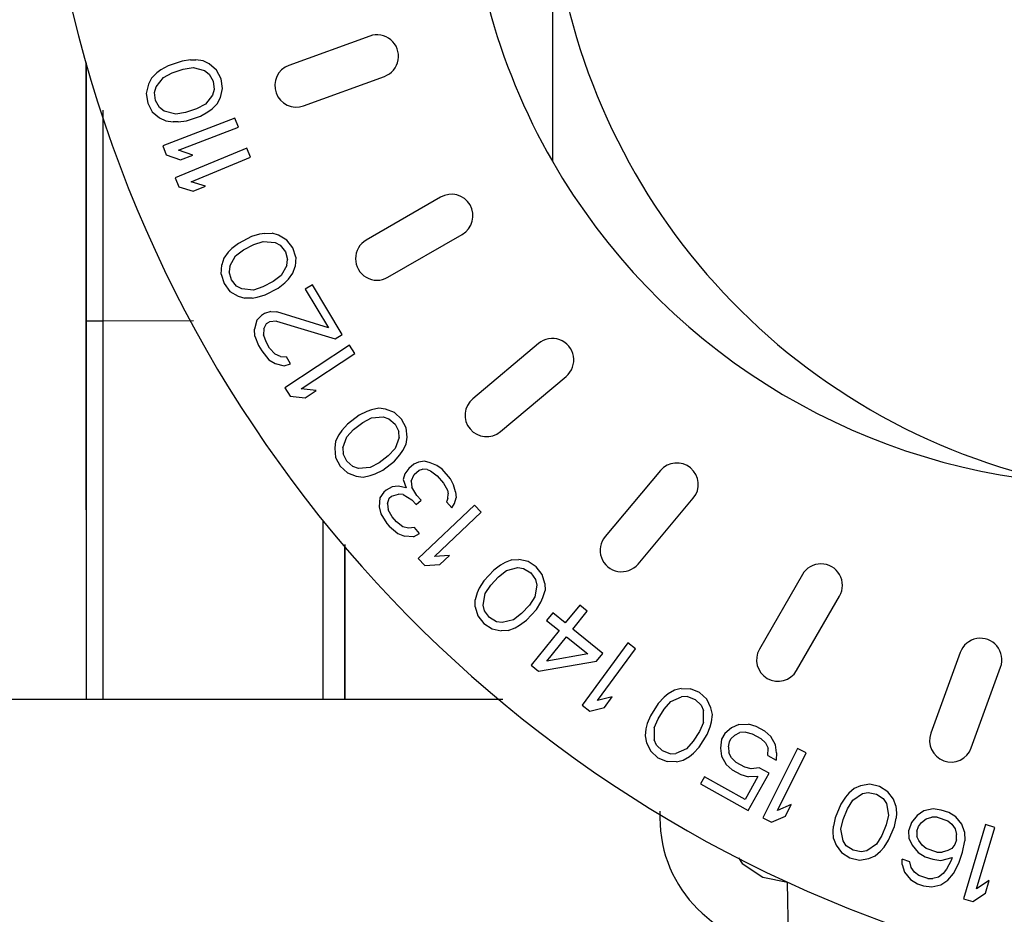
# Paper-space layout 'Sheet' of a CAD drawing. Header units: inches. Extents: x 0.2 to 10.8, y 0.2 to 8.3.
# Tile 373 of 545: x 9.5883 to 9.68, y 2.2803 to 2.3636. Entities that reach past the tile are written whole.
import ezdxf

# ---------------------------------------------------------------- set-up
doc = ezdxf.new("R2010")
doc.units = ezdxf.units.IN
doc.header["$MEASUREMENT"] = 0
doc.layers.get('0').update_dxf_attribs({"lineweight": 5})
doc.layers.add('02___PRT_ALL_AXES', color=7, linetype='Continuous')
doc.styles.add('My Text', font='tahoma.ttf')
doc.dimstyles.new('My Dimension - mm [in] (ANSI)$0', dxfattribs={"dimtxt": 0.12, "dimasz": 0.09842519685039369, "dimexe": 0.125, "dimexo": 0.06299999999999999, "dimgap": 0.03149606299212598, "dimtad": 0, "dimlfac": 250, "dimzin": 4, "dimdsep": 46, "dimtxsty": 'My Text', "dimblk": 'Filled-1', "dimcen": 0.09, "dimclrd": 1, "dimclre": 1, "dimclrt": 1, "dimadec": 1, "dimazin": 1, "dimtfac": 1, "dimtofl": 0, "dimtmove": 0, "dimatfit": 3, "dimfxl": 1, "dimtolj": 1, "dimtzin": 4, "dimlwd": -1, "dimlwe": -1, "dimarcsym": 0})

# ---------------------------------------------------------------- blocks, each defined once
blk = doc.blocks.new('*D12')
at = {"color": 1, "true_color": 0xff0000}
for p, q in [((9.686943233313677, 3.704310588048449), (8.70559147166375, 3.704310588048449)), ((8.83059147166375, 3.605885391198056), (8.83059147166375, 3.470499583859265)), ((8.83059147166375, 1.606466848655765), (8.83059147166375, 1.741852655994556)), ((9.426522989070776, 1.508041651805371), (8.70559147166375, 1.508041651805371))]:
    blk.add_line(p, q, dxfattribs=at)
at = {"layer": 'Defpoints', "color": 0}
for p in [(9.749943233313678, 3.704310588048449), (8.83059147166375, 1.508041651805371), (9.489522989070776, 1.508041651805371)]:
    blk.add_point(p, dxfattribs=at)
at = {"color": 1, "true_color": 0xff0000, "insert": (8.83059147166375, 2.606176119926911), "char_height": 0.12, "attachment_point": 5, "rotation": 90, "style": 'My Text'}
blk.add_mtext('\\A1;549.07 mm [21.617 in]', dxfattribs=at)
blk = doc.blocks.new('Filled-1')

psp = doc.layouts.new('Sheet')

# ---------------------------------------------------------------- linework, layer by layer
at = {"color": 0, "linetype": 'ByBlock', "lineweight": -3}
for p, q in [((9.637943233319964, 2.373916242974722), (9.637943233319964, 2.350377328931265)), ((9.620928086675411, 2.362040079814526), (9.613410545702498, 2.359303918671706)), ((9.594527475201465, 2.359539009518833), (9.594537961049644, 2.300310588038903)), ((9.603479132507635, 2.359710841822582), (9.602171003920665, 2.359275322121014)), ((9.604253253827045, 2.359810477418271), (9.603479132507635, 2.359710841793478)), ((9.604253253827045, 2.359810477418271), (9.604736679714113, 2.359813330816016)), ((9.60541283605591, 2.359722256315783), (9.604736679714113, 2.359813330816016)), ((9.60599102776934, 2.359440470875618), (9.60541283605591, 2.359722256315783)), ((9.594544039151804, 2.335522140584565), (9.594537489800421, 2.359506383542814)), ((9.60149164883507, 2.35889104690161), (9.60110298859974, 2.358603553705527)), ((9.602171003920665, 2.359275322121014), (9.60149164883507, 2.35889104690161)), ((9.60172856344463, 2.358179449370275), (9.602553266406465, 2.358612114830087)), ((9.602553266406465, 2.358612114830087), (9.603570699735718, 2.35895085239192)), ((9.603570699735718, 2.35895085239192), (9.6044901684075, 2.359098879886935)), ((9.6044901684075, 2.359098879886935), (9.605551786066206, 2.358819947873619)), ((9.605551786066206, 2.358819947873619), (9.605984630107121, 2.358489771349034)), ((9.606663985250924, 2.358874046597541), (9.60599102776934, 2.359440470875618)), ((9.607093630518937, 2.358068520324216), (9.606663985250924, 2.358874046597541)), ((9.600616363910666, 2.358125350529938), (9.600322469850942, 2.357553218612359)), ((9.60110298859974, 2.358603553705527), (9.600616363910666, 2.358125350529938)), ((9.601046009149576, 2.357319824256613), (9.60172856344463, 2.358179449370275)), ((9.605984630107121, 2.358489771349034), (9.606366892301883, 2.357826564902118)), ((9.606366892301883, 2.357826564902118), (9.606458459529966, 2.357066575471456)), ((9.607232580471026, 2.357166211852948), (9.607093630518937, 2.358068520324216)), ((9.61477862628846, 2.355545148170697), (9.62229616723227, 2.358281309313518)), ((9.600322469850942, 2.357553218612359), (9.600123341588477, 2.356696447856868)), ((9.60089746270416, 2.356796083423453), (9.601046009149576, 2.357319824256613)), ((9.600989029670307, 2.356036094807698), (9.60089746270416, 2.356796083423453)), ((9.606458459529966, 2.357066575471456), (9.606309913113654, 2.356542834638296)), ((9.607033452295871, 2.356309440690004), (9.607232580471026, 2.357166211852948)), ((9.600123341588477, 2.356696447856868), (9.600262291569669, 2.355794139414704)), ((9.601371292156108, 2.355372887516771), (9.600989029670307, 2.356036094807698)), ((9.606309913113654, 2.356542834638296), (9.605627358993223, 2.355683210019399)), ((9.606739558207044, 2.355737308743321), (9.607033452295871, 2.356309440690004)), ((9.596090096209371, 2.355149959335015), (9.59608610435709, 2.300310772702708)), ((9.600262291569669, 2.355794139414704), (9.600691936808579, 2.354988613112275)), ((9.600691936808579, 2.354988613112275), (9.601364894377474, 2.354422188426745)), ((9.601804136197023, 2.355042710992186), (9.601371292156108, 2.355372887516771)), ((9.602865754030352, 2.354763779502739), (9.601804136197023, 2.355042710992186)), ((9.60480265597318, 2.355250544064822), (9.603785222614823, 2.354911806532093)), ((9.605627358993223, 2.355683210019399), (9.60480265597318, 2.355250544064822)), ((9.60518491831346, 2.354587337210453), (9.605864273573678, 2.354971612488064)), ((9.605864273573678, 2.354971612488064), (9.606252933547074, 2.355259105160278)), ((9.606252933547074, 2.355259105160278), (9.606739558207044, 2.355737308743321)), ((9.601364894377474, 2.354422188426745), (9.6019430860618, 2.354140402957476)), ((9.608388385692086, 2.354389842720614), (9.601664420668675, 2.351815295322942)), ((9.6019430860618, 2.354140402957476), (9.6026192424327, 2.354049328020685)), ((9.603102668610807, 2.354052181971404), (9.6026192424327, 2.354049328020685)), ((9.603785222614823, 2.354911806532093), (9.602865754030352, 2.354763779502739)), ((9.603102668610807, 2.354052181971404), (9.60387678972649, 2.354151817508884)), ((9.60387678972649, 2.354151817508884), (9.60518491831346, 2.354587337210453)), ((9.608710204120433, 2.353549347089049), (9.608388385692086, 2.354389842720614)), ((9.603130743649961, 2.351413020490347), (9.608710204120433, 2.353549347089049)), ((9.601664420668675, 2.351815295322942), (9.601986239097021, 2.350974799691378)), ((9.609476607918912, 2.351594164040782), (9.602826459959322, 2.348834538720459)), ((9.604454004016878, 2.350955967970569), (9.603130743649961, 2.351413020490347)), ((9.609821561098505, 2.350762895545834), (9.609476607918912, 2.351594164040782)), ((9.601986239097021, 2.350974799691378), (9.603309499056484, 2.350517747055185)), ((9.603309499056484, 2.350517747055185), (9.604454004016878, 2.350955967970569)), ((9.604303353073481, 2.348472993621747), (9.609821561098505, 2.350762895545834)), ((9.602826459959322, 2.348834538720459), (9.603171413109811, 2.348003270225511)), ((9.603171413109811, 2.348003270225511), (9.604506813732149, 2.347583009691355)), ((9.60563875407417, 2.348052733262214), (9.604303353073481, 2.348472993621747)), ((9.604506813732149, 2.347583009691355), (9.60563875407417, 2.348052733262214)), ((9.627536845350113, 2.347042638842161), (9.6206086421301, 2.343042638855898)), ((9.609931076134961, 2.343372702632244), (9.60870772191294, 2.342736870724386)), ((9.610679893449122, 2.343592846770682), (9.609931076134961, 2.343372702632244)), ((9.611156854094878, 2.343671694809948), (9.610679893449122, 2.343592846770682)), ((9.611156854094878, 2.343671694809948), (9.611838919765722, 2.343688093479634)), ((9.612454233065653, 2.343500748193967), (9.611838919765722, 2.343688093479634)), ((9.613207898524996, 2.343047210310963), (9.612454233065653, 2.343500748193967)), ((9.613758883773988, 2.342319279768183), (9.613207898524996, 2.343047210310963)), ((9.622608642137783, 2.339578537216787), (9.629536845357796, 2.343578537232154)), ((9.608097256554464, 2.342250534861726), (9.607758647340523, 2.341905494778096)), ((9.60870772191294, 2.342736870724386), (9.608097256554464, 2.342250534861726)), ((9.608443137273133, 2.341585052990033), (9.609189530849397, 2.342142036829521)), ((9.609189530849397, 2.342142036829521), (9.610141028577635, 2.342636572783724)), ((9.610141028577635, 2.342636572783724), (9.611025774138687, 2.34292736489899)), ((9.611025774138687, 2.34292736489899), (9.612118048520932, 2.342818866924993)), ((9.612118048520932, 2.342818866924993), (9.612597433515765, 2.342560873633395)), ((9.612597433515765, 2.342560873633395), (9.613079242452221, 2.341966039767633)), ((9.614038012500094, 2.341450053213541), (9.613758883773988, 2.342319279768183)), ((9.607353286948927, 2.341356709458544), (9.607153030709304, 2.3407454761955)), ((9.607758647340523, 2.341905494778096), (9.607353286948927, 2.341356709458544)), ((9.607904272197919, 2.34062877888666), (9.608443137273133, 2.341585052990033)), ((9.613079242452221, 2.341966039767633), (9.613289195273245, 2.34122990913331)), ((9.613224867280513, 2.340689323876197), (9.613289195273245, 2.34122990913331)), ((9.614038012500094, 2.341450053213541), (9.613976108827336, 2.340572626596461)), ((9.607091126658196, 2.339868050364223), (9.607153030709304, 2.3407454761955)), ((9.607904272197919, 2.34062877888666), (9.607839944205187, 2.340088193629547)), ((9.613224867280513, 2.340689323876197), (9.612686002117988, 2.339733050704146)), ((9.613775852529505, 2.339961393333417), (9.613976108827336, 2.340572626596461)), ((9.607091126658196, 2.339868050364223), (9.607370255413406, 2.338998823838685)), ((9.608049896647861, 2.339352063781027), (9.607839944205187, 2.340088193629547)), ((9.612686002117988, 2.339733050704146), (9.611939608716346, 2.339176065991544)), ((9.613031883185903, 2.339067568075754), (9.613370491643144, 2.339412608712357)), ((9.613370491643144, 2.339412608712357), (9.613775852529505, 2.339961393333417)), ((9.607370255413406, 2.338998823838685), (9.607921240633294, 2.338270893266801)), ((9.608531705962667, 2.338757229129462), (9.608049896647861, 2.339352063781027)), ((9.6090110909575, 2.338499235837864), (9.608531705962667, 2.338757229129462)), ((9.61010336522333, 2.33839073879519), (9.6090110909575, 2.338499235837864)), ((9.610988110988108, 2.338681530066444), (9.61010336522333, 2.33839073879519)), ((9.611939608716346, 2.339176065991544), (9.610988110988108, 2.338681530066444)), ((9.611198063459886, 2.337945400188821), (9.612421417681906, 2.338581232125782)), ((9.612421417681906, 2.338581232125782), (9.613031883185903, 2.339067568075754)), ((9.615590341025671, 2.3388748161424), (9.614933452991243, 2.338480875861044)), ((9.614933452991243, 2.338480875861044), (9.6170935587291, 2.334878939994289)), ((9.61836761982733, 2.334243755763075), (9.615590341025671, 2.3388748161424)), ((9.607921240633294, 2.338270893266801), (9.608674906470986, 2.337817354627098)), ((9.608674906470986, 2.337817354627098), (9.60929021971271, 2.337630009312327)), ((9.609972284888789, 2.337646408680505), (9.60929021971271, 2.337630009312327)), ((9.609972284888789, 2.337646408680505), (9.610449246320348, 2.337725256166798)), ((9.610449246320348, 2.337725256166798), (9.611198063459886, 2.337945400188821)), ((9.610860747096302, 2.336038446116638), (9.61041238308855, 2.335594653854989)), ((9.611123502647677, 2.336196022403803), (9.610860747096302, 2.336038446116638)), ((9.611726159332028, 2.336382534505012), (9.611123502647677, 2.336196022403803)), ((9.611726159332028, 2.336382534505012), (9.61227458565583, 2.336361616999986)), ((9.6170935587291, 2.334878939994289), (9.61227458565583, 2.336361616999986)), ((9.594543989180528, 2.335523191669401), (9.596089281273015, 2.335523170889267)), ((9.594554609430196, 2.300310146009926), (9.594543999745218, 2.335523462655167)), ((9.604530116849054, 2.335519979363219), (9.59608654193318, 2.335497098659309)), ((9.61041238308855, 2.335594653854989), (9.610195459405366, 2.334764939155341)), ((9.611083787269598, 2.334772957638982), (9.611323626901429, 2.335266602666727)), ((9.611323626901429, 2.335266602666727), (9.611586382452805, 2.335424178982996)), ((9.612266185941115, 2.335482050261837), (9.611586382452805, 2.335424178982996)), ((9.612266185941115, 2.335482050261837), (9.617710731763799, 2.333849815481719)), ((9.610241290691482, 2.334092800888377), (9.610195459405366, 2.334764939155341)), ((9.610241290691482, 2.334092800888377), (9.610572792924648, 2.333242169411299)), ((9.611083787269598, 2.334772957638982), (9.611052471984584, 2.334229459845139)), ((9.61130682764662, 2.333507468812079), (9.611052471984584, 2.334229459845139)), ((9.617710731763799, 2.333849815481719), (9.61836761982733, 2.334243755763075)), ((9.610572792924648, 2.333242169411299), (9.61088137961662, 2.332727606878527)), ((9.611615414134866, 2.332992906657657), (9.61130682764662, 2.333507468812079)), ((9.612132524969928, 2.332428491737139), (9.611615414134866, 2.332992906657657)), ((9.619041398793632, 2.333249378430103), (9.61303662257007, 2.329276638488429)), ((9.619537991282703, 2.332498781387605), (9.619041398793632, 2.333249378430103)), ((9.636649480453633, 2.333420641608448), (9.63052112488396, 2.328278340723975)), ((9.61088137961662, 2.332727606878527), (9.611552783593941, 2.331905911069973)), ((9.612626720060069, 2.332200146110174), (9.612132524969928, 2.332428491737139)), ((9.612626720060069, 2.332200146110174), (9.613175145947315, 2.332179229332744)), ((9.613560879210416, 2.331536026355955), (9.613175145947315, 2.332179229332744)), ((9.614555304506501, 2.329202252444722), (9.619537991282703, 2.332498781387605)), ((9.611552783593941, 2.331905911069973), (9.612124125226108, 2.331548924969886)), ((9.612124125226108, 2.331548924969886), (9.61295822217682, 2.331349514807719)), ((9.61295822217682, 2.331349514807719), (9.613560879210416, 2.331536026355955)), ((9.633092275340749, 2.325214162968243), (9.639220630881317, 2.330356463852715)), ((9.61303662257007, 2.329276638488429), (9.61353321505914, 2.328526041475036)), ((9.61353321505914, 2.328526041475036), (9.61492413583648, 2.328367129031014)), ((9.615946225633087, 2.329043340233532), (9.614555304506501, 2.329202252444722)), ((9.61492413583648, 2.328367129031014), (9.615946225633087, 2.329043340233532)), ((9.61994846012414, 2.326749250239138), (9.618854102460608, 2.325910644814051)), ((9.62064767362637, 2.327096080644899), (9.61994846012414, 2.326749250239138)), ((9.621103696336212, 2.327256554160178), (9.62064767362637, 2.327096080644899)), ((9.62177255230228, 2.327391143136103), (9.621103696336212, 2.327256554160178)), ((9.621103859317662, 2.326500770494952), (9.622198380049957, 2.32658359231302)), ((9.622411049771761, 2.327313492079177), (9.62177255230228, 2.327391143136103)), ((9.622198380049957, 2.32658359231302), (9.622715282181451, 2.326412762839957)), ((9.623232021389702, 2.326997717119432), (9.622411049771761, 2.327313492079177)), ((9.623901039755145, 2.32637652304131), (9.623232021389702, 2.326997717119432)), ((9.618854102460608, 2.325910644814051), (9.618337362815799, 2.325325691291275)), ((9.619431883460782, 2.325408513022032), (9.620283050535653, 2.326060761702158)), ((9.620283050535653, 2.326060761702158), (9.621103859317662, 2.326500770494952)), ((9.622715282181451, 2.326412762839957), (9.623293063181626, 2.325910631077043)), ((9.623293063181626, 2.325910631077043), (9.623627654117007, 2.325222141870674)), ((9.624326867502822, 2.325568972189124), (9.623901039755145, 2.32637652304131)), ((9.618063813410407, 2.324927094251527), (9.61775990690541, 2.32431625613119)), ((9.618337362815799, 2.325325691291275), (9.618063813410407, 2.324927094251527)), ((9.618428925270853, 2.323695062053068), (9.61879354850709, 2.324730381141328)), ((9.61879354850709, 2.324730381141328), (9.619431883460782, 2.325408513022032)), ((9.623658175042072, 2.324678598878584), (9.623627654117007, 2.325222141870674)), ((9.624418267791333, 2.32469412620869), (9.624326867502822, 2.325568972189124)), ((9.624327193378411, 2.324057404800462), (9.624418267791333, 2.32469412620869)), ((9.61775990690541, 2.32431625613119), (9.617668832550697, 2.323679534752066)), ((9.623658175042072, 2.324678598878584), (9.623293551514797, 2.323643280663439)), ((9.624023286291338, 2.323446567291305), (9.624327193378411, 2.324057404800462)), ((9.617668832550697, 2.323679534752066), (9.617760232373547, 2.322804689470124)), ((9.618428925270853, 2.323695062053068), (9.618459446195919, 2.323151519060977)), ((9.618794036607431, 2.322463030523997), (9.618459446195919, 2.323151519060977)), ((9.622655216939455, 2.322965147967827), (9.62180404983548, 2.322312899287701)), ((9.623293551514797, 2.323643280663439), (9.622655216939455, 2.322965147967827)), ((9.623232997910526, 2.322463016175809), (9.623749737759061, 2.323047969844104)), ((9.623749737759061, 2.323047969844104), (9.624023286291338, 2.323446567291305)), ((9.617760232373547, 2.322804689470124), (9.618186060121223, 2.321997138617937)), ((9.618186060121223, 2.321997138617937), (9.618855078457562, 2.32137594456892)), ((9.619371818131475, 2.321960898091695), (9.618794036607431, 2.322463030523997)), ((9.619888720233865, 2.321790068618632), (9.619371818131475, 2.321960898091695)), ((9.62180404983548, 2.322312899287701), (9.620983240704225, 2.321872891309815)), ((9.622138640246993, 2.321624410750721), (9.623232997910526, 2.322463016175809)), ((9.625030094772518, 2.322197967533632), (9.624567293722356, 2.321796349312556)), ((9.62547550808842, 2.322385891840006), (9.625030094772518, 2.322197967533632)), ((9.626019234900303, 2.322460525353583), (9.62547550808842, 2.322385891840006)), ((9.626545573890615, 2.322321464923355), (9.626019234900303, 2.322460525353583)), ((9.627170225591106, 2.322069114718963), (9.626545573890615, 2.322321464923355)), ((9.627679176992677, 2.321716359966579), (9.627170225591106, 2.322069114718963)), ((9.618855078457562, 2.32137594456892), (9.619676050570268, 2.321060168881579)), ((9.619676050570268, 2.321060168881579), (9.620314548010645, 2.320982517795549)), ((9.620983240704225, 2.321872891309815), (9.619888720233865, 2.321790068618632)), ((9.620314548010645, 2.320982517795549), (9.620983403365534, 2.321117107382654)), ((9.620983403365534, 2.321117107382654), (9.62143942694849, 2.32127758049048)), ((9.62143942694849, 2.32127758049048), (9.622138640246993, 2.321624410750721)), ((9.624202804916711, 2.321281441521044), (9.624052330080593, 2.320753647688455)), ((9.624567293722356, 2.321796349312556), (9.624202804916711, 2.321281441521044)), ((9.624792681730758, 2.320601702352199), (9.625058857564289, 2.321229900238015)), ((9.625058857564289, 2.321229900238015), (9.625521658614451, 2.321631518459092)), ((9.625521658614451, 2.321631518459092), (9.625851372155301, 2.321719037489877)), ((9.626279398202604, 2.321693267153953), (9.625851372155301, 2.321719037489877)), ((9.626279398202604, 2.321693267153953), (9.626591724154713, 2.321567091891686)), ((9.626591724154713, 2.321567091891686), (9.627198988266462, 2.321101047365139)), ((9.627198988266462, 2.321101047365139), (9.627788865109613, 2.320421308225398)), ((9.62846567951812, 2.320810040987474), (9.627679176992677, 2.321716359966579)), ((9.64798910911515, 2.321587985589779), (9.642846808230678, 2.315459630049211)), ((9.623572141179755, 2.320138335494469), (9.623028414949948, 2.320063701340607)), ((9.624312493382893, 2.319986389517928), (9.623572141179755, 2.320138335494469)), ((9.624052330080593, 2.320753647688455), (9.624312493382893, 2.319986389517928)), ((9.624792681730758, 2.320601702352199), (9.624856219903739, 2.320061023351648)), ((9.627788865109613, 2.320421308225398), (9.628164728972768, 2.319754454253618)), ((9.628743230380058, 2.320256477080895), (9.62846567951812, 2.320810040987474)), ((9.628905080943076, 2.319602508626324), (9.628743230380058, 2.320256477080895)), ((9.622235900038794, 2.319574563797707), (9.621871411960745, 2.319059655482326)), ((9.622467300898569, 2.319775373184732), (9.622235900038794, 2.319574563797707)), ((9.623028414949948, 2.320063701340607), (9.622467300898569, 2.319775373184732)), ((9.6227274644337, 2.319008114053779), (9.622958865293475, 2.319208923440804)), ((9.622958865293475, 2.319208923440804), (9.623618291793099, 2.319383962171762)), ((9.624046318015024, 2.319358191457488), (9.623618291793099, 2.319383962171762)), ((9.624046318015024, 2.319358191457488), (9.624867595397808, 2.318879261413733)), ((9.625330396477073, 2.319280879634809), (9.624856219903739, 2.320061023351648)), ((9.625723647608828, 2.318827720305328), (9.625330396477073, 2.319280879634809)), ((9.628164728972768, 2.319754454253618), (9.628245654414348, 2.319427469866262)), ((9.628210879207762, 2.319000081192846), (9.628245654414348, 2.319427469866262)), ((9.628905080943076, 2.319602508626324), (9.62896861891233, 2.319061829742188)), ((9.621871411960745, 2.319059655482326), (9.621801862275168, 2.318204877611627)), ((9.622576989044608, 2.318480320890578), (9.6227274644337, 2.319008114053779)), ((9.622576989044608, 2.318480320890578), (9.622640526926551, 2.317939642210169)), ((9.624867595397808, 2.318879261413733), (9.625260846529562, 2.318426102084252)), ((9.625260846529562, 2.318426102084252), (9.625723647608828, 2.318827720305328)), ((9.630678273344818, 2.31836171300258), (9.62545458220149, 2.313406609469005)), ((9.628210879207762, 2.319000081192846), (9.628077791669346, 2.318685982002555)), ((9.628077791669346, 2.318685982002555), (9.628569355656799, 2.318119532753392)), ((9.628569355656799, 2.318119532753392), (9.628818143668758, 2.318534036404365)), ((9.628818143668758, 2.318534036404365), (9.62896861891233, 2.319061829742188)), ((9.63129766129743, 2.31770875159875), (9.630678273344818, 2.31836171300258)), ((9.645910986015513, 2.312888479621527), (9.651053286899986, 2.319016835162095)), ((9.621801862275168, 2.318204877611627), (9.62196371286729, 2.317550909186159)), ((9.62196371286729, 2.317550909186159), (9.622536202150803, 2.316657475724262)), ((9.623016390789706, 2.31727278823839), (9.622640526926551, 2.317939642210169)), ((9.626963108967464, 2.313597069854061), (9.63129766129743, 2.31770875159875)), ((9.6165929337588, 2.300308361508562), (9.616600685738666, 2.316954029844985)), ((9.622536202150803, 2.316657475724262), (9.6227328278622, 2.316430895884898)), ((9.62340964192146, 2.316819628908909), (9.623016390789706, 2.31727278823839)), ((9.624016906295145, 2.316353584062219), (9.62340964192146, 2.316819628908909)), ((9.6227328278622, 2.316430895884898), (9.623536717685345, 2.315738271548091)), ((9.623536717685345, 2.315738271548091), (9.624161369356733, 2.315485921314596)), ((9.624543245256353, 2.316214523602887), (9.624016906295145, 2.316353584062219)), ((9.62508697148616, 2.316289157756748), (9.624543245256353, 2.316214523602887)), ((9.625017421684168, 2.315434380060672), (9.625578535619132, 2.315722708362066)), ((9.625578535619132, 2.315722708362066), (9.62508697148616, 2.316289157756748)), ((9.618610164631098, 2.314696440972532), (9.618607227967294, 2.300311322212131)), ((9.618623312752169, 2.300310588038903), (9.618624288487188, 2.314681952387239)), ((9.625017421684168, 2.315434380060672), (9.624161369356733, 2.315485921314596)), ((9.62545458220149, 2.313406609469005), (9.626073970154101, 2.312753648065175)), ((9.626073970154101, 2.312753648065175), (9.627471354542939, 2.31283868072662)), ((9.628360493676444, 2.313682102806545), (9.626963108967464, 2.313597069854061)), ((9.627471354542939, 2.31283868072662), (9.628360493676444, 2.313682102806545)), ((9.633108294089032, 2.312793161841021), (9.632478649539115, 2.31233192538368)), ((9.633530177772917, 2.313029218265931), (9.633108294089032, 2.312793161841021)), ((9.634166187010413, 2.313276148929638), (9.633530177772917, 2.313029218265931)), ((9.634166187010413, 2.313276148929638), (9.634808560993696, 2.313308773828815)), ((9.63567142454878, 2.313137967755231), (9.634808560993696, 2.313308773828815)), ((9.636436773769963, 2.312640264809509), (9.63567142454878, 2.313137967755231)), ((9.632478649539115, 2.31233192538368), (9.63154373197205, 2.31131861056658)), ((9.632925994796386, 2.31171075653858), (9.633659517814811, 2.31228458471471)), ((9.633659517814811, 2.31228458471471), (9.634723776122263, 2.312553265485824)), ((9.634723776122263, 2.312553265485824), (9.635262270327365, 2.312473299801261)), ((9.635262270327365, 2.312473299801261), (9.635917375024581, 2.312077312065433)), ((9.635917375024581, 2.312077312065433), (9.636364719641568, 2.311456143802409)), ((9.636994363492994, 2.311917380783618), (9.636436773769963, 2.312640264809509)), ((9.637233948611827, 2.311071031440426), (9.636994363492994, 2.311917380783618)), ((9.661211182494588, 2.311904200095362), (9.657211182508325, 2.304975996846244)), ((9.63154373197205, 2.31131861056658), (9.63113457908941, 2.310653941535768)), ((9.63219883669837, 2.310922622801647), (9.632925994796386, 2.31171075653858)), ((9.636364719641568, 2.311456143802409), (9.636487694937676, 2.310925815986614)), ((9.637233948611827, 2.311071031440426), (9.637253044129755, 2.310428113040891)), ((9.630933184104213, 2.310214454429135), (9.630738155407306, 2.309560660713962)), ((9.63113457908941, 2.310653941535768), (9.630933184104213, 2.310214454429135)), ((9.631503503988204, 2.309062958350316), (9.63168580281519, 2.310145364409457)), ((9.63168580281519, 2.310145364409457), (9.63219883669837, 2.310922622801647)), ((9.636487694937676, 2.310925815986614), (9.636305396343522, 2.309843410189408)), ((9.63705801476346, 2.309774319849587), (9.637253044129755, 2.310428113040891)), ((9.630757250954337, 2.308917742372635), (9.630738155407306, 2.309560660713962)), ((9.636305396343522, 2.309843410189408), (9.635792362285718, 2.309066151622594)), ((9.636447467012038, 2.308670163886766), (9.636856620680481, 2.30933483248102)), ((9.636856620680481, 2.30933483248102), (9.63705801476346, 2.309774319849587)), ((9.660675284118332, 2.302975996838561), (9.664675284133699, 2.309904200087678)), ((9.630757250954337, 2.308917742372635), (9.630996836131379, 2.308071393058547)), ((9.631626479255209, 2.308532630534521), (9.631503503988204, 2.309062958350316)), ((9.63207382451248, 2.307911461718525), (9.631626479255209, 2.308532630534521)), ((9.635065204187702, 2.308278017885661), (9.634331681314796, 2.307704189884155)), ((9.635792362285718, 2.309066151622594), (9.635065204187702, 2.308278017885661)), ((9.635512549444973, 2.307656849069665), (9.636447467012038, 2.308670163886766)), ((9.637972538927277, 2.308350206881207), (9.637393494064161, 2.307636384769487)), ((9.639137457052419, 2.307405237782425), (9.637972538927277, 2.308350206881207)), ((9.640488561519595, 2.309070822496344), (9.639137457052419, 2.307405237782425)), ((9.639836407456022, 2.306838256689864), (9.641187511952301, 2.308503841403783)), ((9.641187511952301, 2.308503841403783), (9.640488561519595, 2.309070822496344)), ((9.630996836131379, 2.308071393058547), (9.631554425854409, 2.307348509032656)), ((9.631554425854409, 2.307348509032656), (9.632319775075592, 2.306850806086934)), ((9.632728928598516, 2.307515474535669), (9.63207382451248, 2.307911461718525)), ((9.633267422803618, 2.30743550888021), (9.632728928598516, 2.307515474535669)), ((9.634331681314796, 2.307704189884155), (9.633267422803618, 2.30743550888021)), ((9.63488290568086, 2.307195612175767), (9.635512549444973, 2.307656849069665)), ((9.637393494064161, 2.307636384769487), (9.638558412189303, 2.306691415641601)), ((9.632319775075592, 2.306850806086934), (9.633182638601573, 2.306679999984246)), ((9.633825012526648, 2.306712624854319), (9.633182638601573, 2.306679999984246)), ((9.633825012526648, 2.306712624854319), (9.634461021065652, 2.306959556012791)), ((9.634461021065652, 2.306959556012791), (9.63488290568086, 2.307195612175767)), ((9.638558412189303, 2.306691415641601), (9.635952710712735, 2.303479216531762)), ((9.642632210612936, 2.304570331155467), (9.639836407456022, 2.306838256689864)), ((9.637423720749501, 2.3038639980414), (9.63925736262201, 2.306124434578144)), ((9.63925736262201, 2.306124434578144), (9.641237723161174, 2.30451798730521)), ((9.644963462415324, 2.305540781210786), (9.640695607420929, 2.299742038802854)), ((9.645688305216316, 2.305007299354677), (9.644963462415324, 2.305540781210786)), ((9.642053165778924, 2.303856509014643), (9.642632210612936, 2.304570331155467)), ((9.64214689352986, 2.300195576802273), (9.645688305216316, 2.305007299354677)), ((9.675913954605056, 2.304663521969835), (9.673177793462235, 2.297145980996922)), ((9.636651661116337, 2.302912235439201), (9.642053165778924, 2.303856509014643)), ((9.641237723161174, 2.30451798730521), (9.637423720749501, 2.3038639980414)), ((9.635952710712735, 2.303479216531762), (9.636651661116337, 2.302912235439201)), ((9.67693656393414, 2.295777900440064), (9.67967272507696, 2.303295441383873)), ((9.649293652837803, 2.301150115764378), (9.648711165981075, 2.300794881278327)), ((9.649920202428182, 2.301295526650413), (9.649293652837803, 2.301150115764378)), ((9.649920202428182, 2.301295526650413), (9.650799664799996, 2.301279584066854)), ((9.651640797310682, 2.300924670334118), (9.650799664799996, 2.301279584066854)), ((9.652317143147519, 2.300311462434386), (9.651640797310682, 2.300924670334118)), ((9.563833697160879, 2.300310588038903), (9.633319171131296, 2.300310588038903)), ((9.64350737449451, 2.300525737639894), (9.64214689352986, 2.300195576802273)), ((9.642780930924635, 2.299538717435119), (9.64350737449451, 2.300525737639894)), ((9.648337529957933, 2.30048811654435), (9.647799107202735, 2.299923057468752)), ((9.648711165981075, 2.300794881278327), (9.648337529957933, 2.30048811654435)), ((9.648348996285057, 2.299390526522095), (9.648969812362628, 2.300084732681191)), ((9.648969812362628, 2.300084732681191), (9.649969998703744, 2.30053690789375)), ((9.650514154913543, 2.300553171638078), (9.649969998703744, 2.30053690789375)), ((9.650514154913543, 2.300553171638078), (9.65122883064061, 2.300278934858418)), ((9.65122883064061, 2.300278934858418), (9.651778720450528, 2.299746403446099)), ((9.652702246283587, 2.29952063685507), (9.652317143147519, 2.300311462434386)), ((9.640695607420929, 2.299742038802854), (9.64142045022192, 2.29920855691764)), ((9.64142045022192, 2.29920855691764), (9.642780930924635, 2.299538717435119)), ((9.647799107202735, 2.299923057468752), (9.647057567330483, 2.298760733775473)), ((9.64777224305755, 2.298486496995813), (9.648348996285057, 2.299390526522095)), ((9.651778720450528, 2.299746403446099), (9.651993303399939, 2.299246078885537)), ((9.652004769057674, 2.298148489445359), (9.651993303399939, 2.299246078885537)), ((9.652834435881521, 2.298891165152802), (9.652702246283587, 2.29952063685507)), ((9.647057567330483, 2.298760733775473), (9.646772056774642, 2.29803432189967)), ((9.647404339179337, 2.297630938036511), (9.64777224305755, 2.298486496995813)), ((9.652004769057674, 2.298148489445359), (9.65163686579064, 2.297292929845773)), ((9.65263705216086, 2.297745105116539), (9.652757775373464, 2.29821322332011)), ((9.652757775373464, 2.29821322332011), (9.652834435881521, 2.298891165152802)), ((9.646651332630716, 2.297566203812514), (9.646574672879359, 2.296888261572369)), ((9.646772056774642, 2.29803432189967), (9.646651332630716, 2.297566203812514)), ((9.647404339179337, 2.297630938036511), (9.647415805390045, 2.296533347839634)), ((9.65163686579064, 2.297292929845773), (9.651060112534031, 2.296388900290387)), ((9.652351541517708, 2.297018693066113), (9.65263705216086, 2.297745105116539)), ((9.654616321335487, 2.297640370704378), (9.653982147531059, 2.297116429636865)), ((9.65530724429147, 2.297957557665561), (9.654616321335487, 2.297640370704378)), ((9.654917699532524, 2.296947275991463), (9.655403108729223, 2.297203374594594)), ((9.65530724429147, 2.297957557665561), (9.65618604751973, 2.297995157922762)), ((9.655945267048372, 2.297252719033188), (9.655403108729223, 2.297203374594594)), ((9.655945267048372, 2.297252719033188), (9.656544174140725, 2.297095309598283)), ((9.656916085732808, 2.297764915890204), (9.65618604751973, 2.297995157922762)), ((9.657702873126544, 2.297327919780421), (9.656916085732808, 2.297764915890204)), ((9.658284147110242, 2.296829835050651), (9.657702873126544, 2.297327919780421)), ((9.646574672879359, 2.296888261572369), (9.646706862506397, 2.296258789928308)), ((9.647630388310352, 2.296033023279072), (9.647415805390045, 2.296533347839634)), ((9.651060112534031, 2.296388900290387), (9.65043929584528, 2.295694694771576)), ((9.651610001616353, 2.29585636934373), (9.652351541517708, 2.297018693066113)), ((9.653684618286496, 2.296580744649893), (9.653574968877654, 2.295765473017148)), ((9.653982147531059, 2.297116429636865), (9.653684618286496, 2.296580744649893)), ((9.654322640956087, 2.295875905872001), (9.654414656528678, 2.296350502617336)), ((9.654414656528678, 2.296350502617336), (9.654563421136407, 2.296618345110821)), ((9.654563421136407, 2.296618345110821), (9.654917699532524, 2.296947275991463)), ((9.656544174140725, 2.297095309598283), (9.657330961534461, 2.296658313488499)), ((9.657330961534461, 2.296658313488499), (9.657781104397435, 2.296233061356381)), ((9.658716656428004, 2.296063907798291), (9.658284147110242, 2.296829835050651)), ((9.646706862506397, 2.296258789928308), (9.647091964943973, 2.295467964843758)), ((9.647091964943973, 2.295467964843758), (9.647768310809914, 2.294854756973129)), ((9.648180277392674, 2.295500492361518), (9.647630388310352, 2.296033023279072)), ((9.648894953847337, 2.295226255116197), (9.648180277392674, 2.295500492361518)), ((9.65043929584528, 2.295694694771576), (9.64943911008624, 2.295242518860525)), ((9.65107157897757, 2.29529131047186), (9.651610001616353, 2.29585636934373)), ((9.653574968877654, 2.295765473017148), (9.653670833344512, 2.295011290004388)), ((9.654322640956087, 2.295875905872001), (9.65436175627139, 2.295328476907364)), ((9.660750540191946, 2.295711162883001), (9.657536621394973, 2.28926828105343)), ((9.657781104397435, 2.296233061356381), (9.658025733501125, 2.295746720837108)), ((9.6579904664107, 2.295065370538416), (9.658025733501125, 2.295746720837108)), ((9.658812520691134, 2.295309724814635), (9.658716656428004, 2.296063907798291)), ((9.661555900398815, 2.295309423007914), (9.660750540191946, 2.295711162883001)), ((9.647768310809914, 2.294854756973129), (9.648609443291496, 2.294499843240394)), ((9.649488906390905, 2.294483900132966), (9.648609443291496, 2.294499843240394)), ((9.648894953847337, 2.295226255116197), (9.64943911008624, 2.295242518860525)), ((9.649488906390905, 2.294483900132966), (9.650115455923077, 2.294629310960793)), ((9.650115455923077, 2.294629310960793), (9.650697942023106, 2.294984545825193)), ((9.650697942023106, 2.294984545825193), (9.65107157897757, 2.29529131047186)), ((9.653670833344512, 2.295011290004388), (9.654103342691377, 2.294245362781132)), ((9.654606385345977, 2.29484213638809), (9.65436175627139, 2.295328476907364)), ((9.6550565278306, 2.294416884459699), (9.654606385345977, 2.29484213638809)), ((9.6579904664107, 2.295065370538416), (9.658777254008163, 2.294628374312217)), ((9.658812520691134, 2.295309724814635), (9.658777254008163, 2.294628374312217)), ((9.658889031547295, 2.289963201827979), (9.661555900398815, 2.295309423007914)), ((9.654103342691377, 2.294245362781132), (9.654684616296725, 2.293747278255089)), ((9.654684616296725, 2.293747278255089), (9.655471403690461, 2.293310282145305)), ((9.655843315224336, 2.293979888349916), (9.6550565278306, 2.294416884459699)), ((9.656442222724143, 2.293822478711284), (9.655843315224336, 2.293979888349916)), ((9.65718989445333, 2.293932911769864), (9.656442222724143, 2.293822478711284)), ((9.658107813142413, 2.293423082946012), (9.65718989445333, 2.293932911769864)), ((9.652087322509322, 2.293087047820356), (9.651715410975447, 2.292417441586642)), ((9.655890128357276, 2.290974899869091), (9.652087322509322, 2.293087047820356)), ((9.655471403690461, 2.293310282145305), (9.656201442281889, 2.293080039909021)), ((9.657080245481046, 2.293117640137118), (9.655890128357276, 2.290974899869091)), ((9.656173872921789, 2.289941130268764), (9.658107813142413, 2.293423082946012)), ((9.657080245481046, 2.293117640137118), (9.656201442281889, 2.293080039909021)), ((9.651715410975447, 2.292417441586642), (9.656173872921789, 2.289941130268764)), ((9.666044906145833, 2.292003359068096), (9.665532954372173, 2.291552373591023)), ((9.666636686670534, 2.292255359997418), (9.666044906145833, 2.292003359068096)), ((9.667505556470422, 2.292392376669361), (9.666636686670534, 2.292255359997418)), ((9.66839554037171, 2.29218891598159), (9.667505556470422, 2.292392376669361)), ((9.66916809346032, 2.291702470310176), (9.66839554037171, 2.29218891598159)), ((9.66968467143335, 2.29099053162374), (9.66916809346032, 2.291702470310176)), ((9.665218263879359, 2.291185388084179), (9.664786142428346, 2.290535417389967)), ((9.665532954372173, 2.291552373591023), (9.665218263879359, 2.291185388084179)), ((9.66542015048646, 2.290106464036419), (9.665910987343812, 2.290897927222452)), ((9.665910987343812, 2.290897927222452), (9.666817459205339, 2.291516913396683)), ((9.666817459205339, 2.291516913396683), (9.667350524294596, 2.291627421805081)), ((9.667350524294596, 2.291627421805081), (9.668101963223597, 2.291481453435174)), ((9.668101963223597, 2.291481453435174), (9.668735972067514, 2.29105249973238)), ((9.668735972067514, 2.29105249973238), (9.669034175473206, 2.290597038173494)), ((9.669924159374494, 2.290393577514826), (9.66968467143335, 2.29099053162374)), ((9.647943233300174, 2.289893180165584), (9.647943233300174, 2.289270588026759)), ((9.660173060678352, 2.29052104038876), (9.658889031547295, 2.289963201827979)), ((9.659626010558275, 2.289424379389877), (9.660173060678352, 2.29052104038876)), ((9.664786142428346, 2.290535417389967), (9.664257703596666, 2.28926198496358)), ((9.665009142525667, 2.289116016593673), (9.66542015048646, 2.290106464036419)), ((9.669034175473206, 2.290597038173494), (9.669236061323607, 2.28951811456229)), ((9.669924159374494, 2.290393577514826), (9.669966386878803, 2.289712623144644)), ((9.67252151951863, 2.289903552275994), (9.67189617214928, 2.289471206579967)), ((9.673380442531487, 2.290093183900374), (9.67252151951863, 2.289903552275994)), ((9.674139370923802, 2.289993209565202), (9.673380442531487, 2.290093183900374)), ((9.674848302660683, 2.289748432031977), (9.674139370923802, 2.289993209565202)), ((9.657536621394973, 2.28926828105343), (9.658341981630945, 2.288866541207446)), ((9.658341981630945, 2.288866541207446), (9.659626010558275, 2.289424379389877)), ((9.664257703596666, 2.28926198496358), (9.664102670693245, 2.288497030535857)), ((9.664795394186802, 2.288209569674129), (9.665009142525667, 2.289116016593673)), ((9.669236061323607, 2.28951811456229), (9.669022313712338, 2.288611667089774)), ((9.669773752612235, 2.288465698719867), (9.669928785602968, 2.289230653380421)), ((9.669966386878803, 2.289712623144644), (9.669928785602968, 2.289230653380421)), ((9.67189617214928, 2.289471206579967), (9.671362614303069, 2.288845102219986)), ((9.672313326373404, 2.288840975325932), (9.672746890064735, 2.289177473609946)), ((9.672746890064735, 2.289177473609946), (9.673272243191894, 2.289320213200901)), ((9.673747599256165, 2.289318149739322), (9.673272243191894, 2.289320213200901)), ((9.673747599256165, 2.289318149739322), (9.67474010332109, 2.288975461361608)), ((9.67474010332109, 2.288975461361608), (9.675115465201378, 2.288683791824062)), ((9.675507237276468, 2.28935885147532), (9.674848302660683, 2.289748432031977)), ((9.676066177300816, 2.288679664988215), (9.675507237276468, 2.28935885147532)), ((9.664065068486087, 2.288015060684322), (9.664102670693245, 2.288497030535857)), ((9.664997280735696, 2.287130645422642), (9.664795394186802, 2.288209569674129)), ((9.669022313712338, 2.288611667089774), (9.668611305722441, 2.287621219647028)), ((9.669245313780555, 2.28719226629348), (9.669773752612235, 2.288465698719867)), ((9.671362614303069, 2.288845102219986), (9.671112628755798, 2.288121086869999)), ((9.671146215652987, 2.287299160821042), (9.671112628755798, 2.288121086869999)), ((9.671871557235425, 2.288021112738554), (9.6720215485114, 2.288455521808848)), ((9.6720215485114, 2.288455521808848), (9.672313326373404, 2.288840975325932)), ((9.675115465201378, 2.288683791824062), (9.67544082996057, 2.288247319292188)), ((9.67544082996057, 2.288247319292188), (9.675574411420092, 2.287714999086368)), ((9.676291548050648, 2.287953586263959), (9.676066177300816, 2.288679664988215)), ((9.678272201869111, 2.288636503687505), (9.67622590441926, 2.281733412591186)), ((9.677437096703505, 2.282652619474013), (9.679135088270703, 2.28838071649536)), ((9.679135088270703, 2.28838071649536), (9.678272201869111, 2.288636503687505)), ((9.664107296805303, 2.287334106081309), (9.664065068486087, 2.288015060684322)), ((9.664107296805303, 2.287334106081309), (9.664346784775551, 2.286737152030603)), ((9.665295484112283, 2.286675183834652), (9.664997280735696, 2.287130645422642)), ((9.668611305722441, 2.287621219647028), (9.668120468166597, 2.286829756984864)), ((9.668813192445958, 2.286542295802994), (9.669245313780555, 2.28719226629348)), ((9.671146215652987, 2.287299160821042), (9.671421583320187, 2.286717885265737)), ((9.671871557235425, 2.288021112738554), (9.67186335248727, 2.287537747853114)), ((9.672046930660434, 2.287150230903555), (9.67186335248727, 2.287537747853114)), ((9.672372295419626, 2.286713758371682), (9.672046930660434, 2.287150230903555)), ((9.675566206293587, 2.287231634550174), (9.675416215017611, 2.286797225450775)), ((9.675566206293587, 2.287231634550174), (9.675574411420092, 2.287714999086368)), ((9.676116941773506, 2.286069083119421), (9.67632513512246, 2.287131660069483)), ((9.676291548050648, 2.287953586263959), (9.67632513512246, 2.287131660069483)), ((9.664346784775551, 2.286737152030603), (9.664863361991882, 2.286025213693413)), ((9.665929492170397, 2.286246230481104), (9.665295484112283, 2.286675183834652)), ((9.666680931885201, 2.286100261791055), (9.665929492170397, 2.286246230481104)), ((9.667213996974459, 2.286210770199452), (9.666680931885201, 2.286100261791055)), ((9.668120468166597, 2.286829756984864), (9.667213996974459, 2.286210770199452)), ((9.668498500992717, 2.286175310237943), (9.668813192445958, 2.286542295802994)), ((9.671421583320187, 2.286717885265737), (9.671980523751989, 2.286038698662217)), ((9.67274765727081, 2.286422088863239), (9.672372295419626, 2.286713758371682)), ((9.673740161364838, 2.286079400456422), (9.67274765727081, 2.286422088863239)), ((9.674740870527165, 2.286220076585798), (9.674215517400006, 2.286077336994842)), ((9.675124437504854, 2.28641177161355), (9.674740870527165, 2.286220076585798)), ((9.675416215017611, 2.286797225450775), (9.675124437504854, 2.28641177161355)), ((9.664863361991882, 2.286025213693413), (9.665635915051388, 2.285538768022)), ((9.665635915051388, 2.285538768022), (9.66652589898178, 2.285335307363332)), ((9.66652589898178, 2.285335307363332), (9.667394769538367, 2.285472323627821)), ((9.667394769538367, 2.285472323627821), (9.667986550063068, 2.285724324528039)), ((9.667986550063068, 2.285724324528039), (9.668498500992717, 2.286175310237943)), ((9.670488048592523, 2.284933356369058), (9.670496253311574, 2.285416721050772)), ((9.671205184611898, 2.285171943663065), (9.670496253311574, 2.285416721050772)), ((9.671980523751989, 2.286038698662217), (9.672639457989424, 2.285649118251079)), ((9.672639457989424, 2.285649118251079), (9.673348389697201, 2.285404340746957)), ((9.673348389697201, 2.285404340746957), (9.674107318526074, 2.285304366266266)), ((9.673740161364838, 2.286079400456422), (9.674215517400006, 2.286077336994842)), ((9.674107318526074, 2.285304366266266), (9.675158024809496, 2.285589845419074)), ((9.675058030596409, 2.285300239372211), (9.67461626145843, 2.28448037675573)), ((9.675158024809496, 2.285589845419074), (9.675058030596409, 2.285300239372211)), ((9.675766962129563, 2.285055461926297), (9.676116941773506, 2.286069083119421)), ((9.670488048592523, 2.284933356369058), (9.670713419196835, 2.284207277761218)), ((9.671338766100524, 2.284639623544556), (9.671205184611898, 2.285171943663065)), ((9.671664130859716, 2.284203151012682), (9.671338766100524, 2.284639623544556)), ((9.67461626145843, 2.28448037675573), (9.674324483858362, 2.284094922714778)), ((9.675275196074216, 2.284090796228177), (9.675766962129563, 2.285055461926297)), ((9.670713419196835, 2.284207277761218), (9.671272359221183, 2.283528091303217)), ((9.671272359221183, 2.283528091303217), (9.671931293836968, 2.28313851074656)), ((9.6720394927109, 2.28391148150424), (9.671664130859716, 2.284203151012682)), ((9.672890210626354, 2.283617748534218), (9.6720394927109, 2.28391148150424)), ((9.672890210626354, 2.283617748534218), (9.673365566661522, 2.283615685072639)), ((9.673890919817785, 2.283758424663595), (9.673365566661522, 2.283615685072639)), ((9.674324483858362, 2.284094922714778), (9.673890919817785, 2.283758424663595)), ((9.674116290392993, 2.283032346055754), (9.674741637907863, 2.283464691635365)), ((9.674741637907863, 2.283464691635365), (9.675275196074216, 2.284090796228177)), ((9.65994323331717, 2.277270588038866), (9.659838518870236, 2.283270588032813)), ((9.671931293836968, 2.28313851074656), (9.672498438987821, 2.282942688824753)), ((9.672498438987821, 2.282942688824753), (9.67325736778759, 2.282842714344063)), ((9.67325736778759, 2.282842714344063), (9.674116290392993, 2.283032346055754)), ((9.678604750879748, 2.283424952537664), (9.677437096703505, 2.282652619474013)), ((9.678256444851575, 2.282249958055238), (9.678604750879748, 2.283424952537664)), ((9.67622590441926, 2.281733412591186), (9.677088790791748, 2.281477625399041)), ((9.677088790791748, 2.281477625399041), (9.678256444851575, 2.282249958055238))]:
    psp.add_line(p, q, dxfattribs=at)
psp.add_lwpolyline([(9.65525333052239, 2.285539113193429), (9.655596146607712, 2.285027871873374), (9.657524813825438, 2.283734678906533), (9.65983878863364, 2.283270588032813)], dxfattribs=at)
for centre, radius, start, end in [((9.709943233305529, 2.392310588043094), 0.12, 131.8710731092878, 323.1275990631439), ((9.689943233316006, 2.380310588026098), 0.06000000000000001, 180, 209.9264348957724), ((9.62161212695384, 2.360160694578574), 0.002, 290.0000002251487, 110.0000002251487), ((9.614094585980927, 2.357424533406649), 0.002, 110.0000002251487, 290.0000002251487), ((9.689943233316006, 2.380310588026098), 0.06000000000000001, 209.9264348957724, 265.3824367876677), ((9.628536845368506, 2.345310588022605), 0.002, 300.0000001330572, 120.0000001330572), ((9.621608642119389, 2.341310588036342), 0.002, 120.0000001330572, 300.0000001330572), ((9.637935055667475, 2.331888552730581), 0.002, 309.9999997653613, 129.9999997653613), ((9.631806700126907, 2.326746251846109), 0.002, 129.9999997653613, 309.9999997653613), ((9.649521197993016, 2.320302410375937), 0.002, 320.0000002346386, 140.0000002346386), ((9.644378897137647, 2.314174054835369), 0.002, 140.0000002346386, 320.0000002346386), ((9.662943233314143, 2.310904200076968), 0.002, 329.9999998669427, 149.9999998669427), ((9.677793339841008, 2.303979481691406), 0.002, 339.9999997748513, 159.9999997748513), ((9.65894323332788, 2.303975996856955), 0.002, 149.9999998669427, 329.9999998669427), ((9.675057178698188, 2.296461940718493), 0.002, 159.9999997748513, 339.9999997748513), ((9.659943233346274, 2.289270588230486), 0.012, 180.000000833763, 270)]:
    psp.add_arc(centre, radius, start, end, dxfattribs=at)
at = {"layer": '02___PRT_ALL_AXES', "color": 0, "linetype": 'ByBlock', "lineweight": -3}
psp.add_arc((9.69765944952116, 2.379153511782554), 0.06000000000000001, 174.2326063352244, 316.9659845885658, dxfattribs=at)

# ---------------------------------------------------------------- dimensions: what is measured, and where the dimension line sits
dim = psp.add_linear_dim(base=(8.83059147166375, 1.508041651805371), p1=(9.749943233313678, 3.704310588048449), p2=(9.489522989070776, 1.508041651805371), angle=90, dimstyle='My Dimension - mm [in] (ANSI)$0', override={"dimpost": ' mm'})
dim.commit()
dim.dimension.update_dxf_attribs({"geometry": '*D12', "text_midpoint": (8.83059147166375, 2.606176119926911)})

doc.saveas('drawing.dxf')
